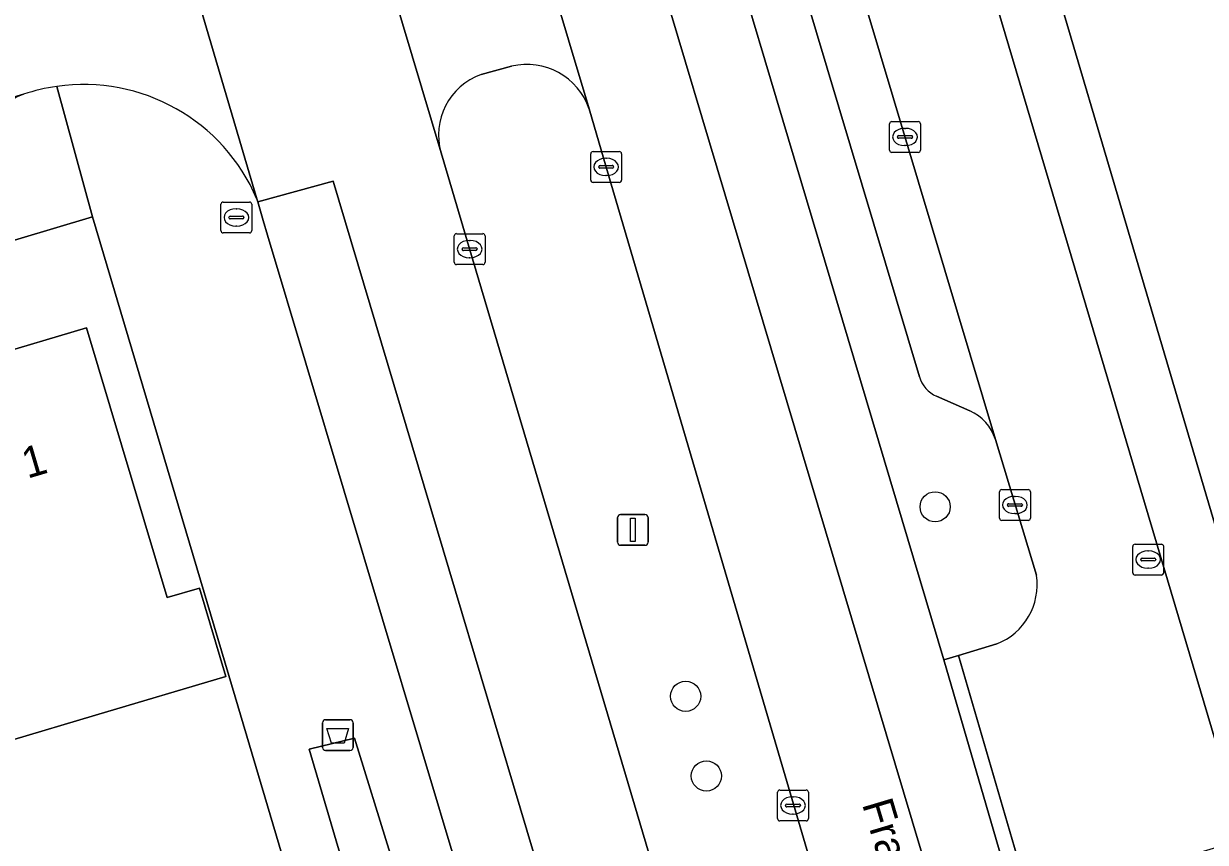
# Model space of a CAD drawing. Extents: x 157767 to 159172, y 387839 to 389425.
# Drawn here: x 158431.64 to 158469.93, y 388542.02 to 388568.56 of the extents above; entities that cross this region are included whole.
import ezdxf

# ---------------------------------------------------------------- set-up
doc = ezdxf.new("R2010")
doc.units = 0
for name, color, linetype in [('IMGEO_Afvalbak', 7, 'Continuous'), ('IMGEO_Berm_groen', 7, 'Continuous'), ('IMGEO_Boom', 7, 'Continuous'), ('IMGEO_Brandkraan', 7, 'Continuous'), ('IMGEO_Erf', 7, 'Continuous'), ('IMGEO_Fietspad_gesloten', 7, 'Continuous'), ('IMGEO_Kolk', 7, 'Continuous'), ('IMGEO_Lichtmast', 7, 'Continuous'), ('IMGEO_Muur', 7, 'Continuous'), ('IMGEO_Openbare_ruimte_label', 7, 'Continuous'), ('IMGEO_Pand', 7, 'Continuous'), ('IMGEO_Pand_nummerreeks', 7, 'Continuous'), ('IMGEO_Parkeervlak_open', 7, 'Continuous'), ('IMGEO_Rijbaan_lokaal_gesloten', 7, 'Continuous'), ('IMGEO_Rijbaan_lokaal_open', 7, 'Continuous'), ('IMGEO_Rioolput', 7, 'Continuous'), ('IMGEO_Voetpad_gesloten', 7, 'Continuous'), ('IMGEO_Voetpad_open', 7, 'Continuous')]:
    doc.layers.add(name, color=color, linetype=linetype)

msp = doc.modelspace()

# ---------------------------------------------------------------- linework, layer by layer
at = {"layer": 'IMGEO_Afvalbak'}
for p, q in [((158441.422, 388546), (158442.212, 388546)), ((158442.212, 388546), (158441.422, 388546)), ((158441.322, 388545.1), (158441.322, 388545.9)), ((158441.322, 388545.9), (158441.322, 388545.1)), ((158442.312, 388545.9), (158442.312, 388545.1)), ((158442.312, 388545.1), (158442.312, 388545.9)), ((158442.212, 388545), (158441.422, 388545)), ((158441.422, 388545), (158442.212, 388545))]:
    msp.add_line(p, q, dxfattribs=at)
msp.add_lwpolyline([(158441.465, 388545.714), (158442.169, 388545.714), (158442.02, 388545.244), (158441.614, 388545.244), (158441.465, 388545.714)], dxfattribs=at)
for centre, start, end in [((158441.422, 388545.9), 90, 180), ((158441.422, 388545.9), 90, 180), ((158442.212, 388545.9), 0, 90), ((158442.212, 388545.9), 360, 90), ((158441.422, 388545.1), 180, 270), ((158441.422, 388545.1), 180, 270), ((158442.212, 388545.1), 270, 0), ((158442.212, 388545.1), 270, 0)]:
    msp.add_arc(centre, 0.1, start, end, dxfattribs=at)
at = {"layer": 'IMGEO_Berm_groen'}
for points in [[(158451.327, 388588.719), (158449.46, 388588.182), (158461.451, 388547.937), (158461.929, 388548.082), (158463.173, 388548.458)], [(158460.663, 388557.114), (158454.339, 388578.29)], [(158447.447, 388567.183), (158446.466, 388566.913)], [(158450.518, 388563.909), (158449.967, 388565.794)], [(158445.163, 388564.371), (158446.097, 388561.229), (158452.775, 388538.729), (158457.505, 388540.141), (158450.518, 388563.909)], [(158462.297, 388556.012), (158461.219, 388556.485)], [(158464.459, 388550.68), (158463.127, 388555.081)]]:
    msp.add_lwpolyline(points, dxfattribs=at)
for centre, radius, start, end in [((158447.937, 388565.092), 2.147, 19.0727, 103.201), ((158447.163, 388564.951), 2.082, 109.5488, 196.1728), ((158461.621, 388557.4), 0.999, 196.6384, 246.3113), ((158461.681, 388554.627), 1.516, 17.4284, 66.0066), ((158462.413, 388550.381), 2.068, 291.5713, 8.3078)]:
    msp.add_arc(centre, radius, start, end, dxfattribs=at)
at = {"layer": 'IMGEO_Boom'}
for centre in [(158461.174, 388552.9), (158453.09, 388546.758), (158453.762, 388544.176)]:
    msp.add_circle(centre, 0.489, dxfattribs=at)
at = {"layer": 'IMGEO_Brandkraan'}
for p, q in [((158438.031, 388561.852), (158438.031, 388562.704)), ((158438.106, 388562.778), (158438.958, 388562.778)), ((158438.519, 388562.558), (158438.544, 388562.558)), ((158439.032, 388562.704), (158439.032, 388561.852)), ((158438.29, 388562.272), (158438.29, 388562.284)), ((158438.728, 388562.235), (158438.33, 388562.235)), ((158438.333, 388562.321), (158438.731, 388562.321)), ((158438.774, 388562.284), (158438.774, 388562.272)), ((158438.958, 388561.778), (158438.106, 388561.778)), ((158438.542, 388561.998), (158438.517, 388561.998))]:
    msp.add_line(p, q, dxfattribs=at)
for points in [[(158438.031, 388561.852), (158438.031, 388562.704)], [(158438.106, 388562.778), (158438.958, 388562.778)], [(158439.032, 388562.704), (158439.032, 388561.852)], [(158438.958, 388561.778), (158438.106, 388561.778)]]:
    msp.add_lwpolyline(points, dxfattribs=at)
for centre, radius, start, end in [((158438.108, 388562.702), 0.0765, 91.552, 178.448), ((158438.108, 388562.702), 0.0765, 91.552, 178.448), ((158438.956, 388562.702), 0.0765, 1.552, 88.448), ((158438.956, 388562.702), 0.0765, 1.552, 88.448), ((158438.33, 388562.281), 0.0403, 85.8775, 175.7526), ((158438.327, 388562.271), 0.0366, 178.938, 274.7102), ((158438.731, 388562.278), 0.043, 264.8664, 352.4533), ((158438.735, 388562.283), 0.0386, 1.7309, 96.639), ((158438.108, 388561.854), 0.0765, 181.552, 268.448), ((158438.108, 388561.854), 0.0765, 181.552, 268.448), ((158438.956, 388561.854), 0.0765, 271.552, 358.448), ((158438.956, 388561.854), 0.0765, 271.552, 358.448)]:
    msp.add_arc(centre, radius, start, end, dxfattribs=at)
for centre, major_axis, ratio, start_param, end_param in [((158438.518, 388562.278), (-0.387, 0.002), 0.722429, 4.712389, 7.853982), ((158438.543, 388562.278), (-0.39, 0.002), 0.717154, 1.570796, 4.712389)]:
    msp.add_ellipse(centre, major_axis=major_axis, ratio=ratio, start_param=start_param, end_param=end_param, dxfattribs=at)
at = {"layer": 'IMGEO_Erf'}
for points in [[(158500, 388669.616), (158477.023, 388646.416), (158455.292, 388624.74), (158452.306, 388613.028), (158453.687, 388608.355), (158454.684, 388604.98), (158473.046, 388542.834), (158500, 388550.948)], [(158415.433, 388534.249), (158421.338, 388536.012), (158427.151, 388537.748), (158432.991, 388539.491), (158434.567, 388534.214), (158436.306, 388534.861), (158441.554, 388536.43), (158438.286, 388547.432), (158433.87, 388562.3), (158374.476, 388544.543)], [(158430.544, 388557.769), (158433.676, 388558.704), (158436.289, 388549.956), (158437.334, 388550.268), (158438.19, 388547.403), (158433.971, 388546.152), (158431.213, 388545.329)]]:
    msp.add_lwpolyline(points, dxfattribs=at)
at = {"layer": 'IMGEO_Fietspad_gesloten'}
msp.add_lwpolyline([(158461.451, 388547.937), (158449.46, 388588.182), (158448.856, 388590.207), (158443.426, 388608.434), (158443.008, 388609.836), (158440.347, 388609.975), (158440.721, 388608.723), (158446.314, 388589.997), (158457.626, 388552.124), (158464.894, 388527.789), (158480.215, 388476.493), (158481.169, 388473.225), (158483.509, 388473.88), (158483.314, 388474.527), (158482.304, 388477.869), (158482.235, 388478.121), (158482.138, 388478.473), (158478.961, 388489.074), (158475.727, 388500), (158473.946, 388505.996), (158469.275, 388521.601), (158469.167, 388521.961), (158464.441, 388537.75), (158463.799, 388539.895)], close=True, dxfattribs=at)
at = {"layer": 'IMGEO_Kolk'}
for p, q in [((158459.698, 388564.461), (158459.698, 388565.313)), ((158459.773, 388565.387), (158460.625, 388565.387)), ((158460.186, 388565.167), (158460.211, 388565.167)), ((158460.699, 388565.313), (158460.699, 388564.461)), ((158459.957, 388564.881), (158459.957, 388564.893)), ((158460.395, 388564.844), (158459.997, 388564.844)), ((158460, 388564.93), (158460.398, 388564.93)), ((158460.441, 388564.893), (158460.441, 388564.881)), ((158450.088, 388564.416), (158450.94, 388564.416)), ((158460.625, 388564.387), (158459.773, 388564.387)), ((158460.209, 388564.607), (158460.184, 388564.607)), ((158450.013, 388563.49), (158450.013, 388564.342)), ((158450.501, 388564.196), (158450.526, 388564.196)), ((158451.014, 388564.342), (158451.014, 388563.49)), ((158450.272, 388563.91), (158450.272, 388563.922)), ((158450.71, 388563.873), (158450.312, 388563.873)), ((158450.315, 388563.959), (158450.713, 388563.959)), ((158450.524, 388563.636), (158450.499, 388563.636)), ((158450.756, 388563.922), (158450.756, 388563.91)), ((158450.94, 388563.416), (158450.088, 388563.416)), ((158445.665, 388561.753), (158446.517, 388561.753)), ((158445.59, 388560.827), (158445.59, 388561.679)), ((158446.078, 388561.533), (158446.103, 388561.533)), ((158446.591, 388561.679), (158446.591, 388560.827)), ((158445.849, 388561.247), (158445.849, 388561.259)), ((158446.287, 388561.21), (158445.889, 388561.21)), ((158445.892, 388561.296), (158446.29, 388561.296)), ((158446.101, 388560.973), (158446.076, 388560.973)), ((158446.333, 388561.259), (158446.333, 388561.247)), ((158446.517, 388560.753), (158445.665, 388560.753)), ((158463.26, 388552.533), (158463.26, 388553.385)), ((158463.335, 388553.459), (158464.187, 388553.459)), ((158464.261, 388553.385), (158464.261, 388552.533)), ((158463.519, 388552.953), (158463.519, 388552.965)), ((158463.957, 388552.916), (158463.559, 388552.916)), ((158463.562, 388553.002), (158463.96, 388553.002)), ((158463.748, 388553.239), (158463.773, 388553.239)), ((158464.003, 388552.965), (158464.003, 388552.953)), ((158463.771, 388552.679), (158463.746, 388552.679)), ((158464.187, 388552.459), (158463.335, 388552.459)), ((158456.143, 388543.722), (158456.995, 388543.722)), ((158456.068, 388542.796), (158456.068, 388543.648)), ((158456.556, 388543.502), (158456.581, 388543.502)), ((158457.069, 388543.648), (158457.069, 388542.796)), ((158456.327, 388543.216), (158456.327, 388543.228)), ((158456.765, 388543.179), (158456.367, 388543.179)), ((158456.37, 388543.265), (158456.768, 388543.265)), ((158456.579, 388542.942), (158456.554, 388542.942)), ((158456.811, 388543.228), (158456.811, 388543.216)), ((158456.995, 388542.722), (158456.143, 388542.722))]:
    msp.add_line(p, q, dxfattribs=at)
for points in [[(158459.698, 388564.461), (158459.698, 388565.313)], [(158459.773, 388565.387), (158460.625, 388565.387)], [(158460.699, 388565.313), (158460.699, 388564.461)], [(158450.088, 388564.416), (158450.94, 388564.416)], [(158460.625, 388564.387), (158459.773, 388564.387)], [(158450.013, 388563.49), (158450.013, 388564.342)], [(158451.014, 388564.342), (158451.014, 388563.49)], [(158450.94, 388563.416), (158450.088, 388563.416)], [(158445.665, 388561.753), (158446.517, 388561.753)], [(158445.59, 388560.827), (158445.59, 388561.679)], [(158446.591, 388561.679), (158446.591, 388560.827)], [(158446.517, 388560.753), (158445.665, 388560.753)], [(158463.26, 388552.533), (158463.26, 388553.385)], [(158463.335, 388553.459), (158464.187, 388553.459)], [(158464.261, 388553.385), (158464.261, 388552.533)], [(158464.187, 388552.459), (158463.335, 388552.459)], [(158456.143, 388543.722), (158456.995, 388543.722)], [(158456.068, 388542.796), (158456.068, 388543.648)], [(158457.069, 388543.648), (158457.069, 388542.796)], [(158456.995, 388542.722), (158456.143, 388542.722)]]:
    msp.add_lwpolyline(points, dxfattribs=at)
for centre, radius, start, end in [((158459.775, 388565.311), 0.0765, 91.552, 178.448), ((158459.775, 388565.311), 0.0765, 91.552, 178.448), ((158460.623, 388565.311), 0.0765, 1.552, 88.448), ((158460.623, 388565.311), 0.0765, 1.552, 88.448), ((158459.997, 388564.89), 0.0403, 85.8775, 175.7526), ((158459.994, 388564.88), 0.0366, 178.938, 274.7102), ((158460.398, 388564.887), 0.043, 264.8664, 352.4533), ((158460.402, 388564.892), 0.0386, 1.7309, 96.639), ((158450.09, 388564.34), 0.0765, 91.552, 178.448), ((158450.09, 388564.34), 0.0765, 91.552, 178.448), ((158450.938, 388564.34), 0.0765, 1.552, 88.448), ((158450.938, 388564.34), 0.0765, 1.552, 88.448), ((158459.775, 388564.463), 0.0765, 181.552, 268.448), ((158459.775, 388564.463), 0.0765, 181.552, 268.448), ((158460.623, 388564.463), 0.0765, 271.552, 358.448), ((158460.623, 388564.463), 0.0765, 271.552, 358.448), ((158450.312, 388563.919), 0.0403, 85.8775, 175.7526), ((158450.309, 388563.909), 0.0366, 178.938, 274.7102), ((158450.713, 388563.916), 0.043, 264.8664, 352.4533), ((158450.717, 388563.921), 0.0386, 1.7309, 96.639), ((158450.09, 388563.492), 0.0765, 181.552, 268.448), ((158450.09, 388563.492), 0.0765, 181.552, 268.448), ((158450.938, 388563.492), 0.0765, 271.552, 358.448), ((158450.938, 388563.492), 0.0765, 271.552, 358.448), ((158445.667, 388561.677), 0.0765, 91.552, 178.448), ((158445.667, 388561.677), 0.0765, 91.552, 178.448), ((158446.515, 388561.677), 0.0765, 1.552, 88.448), ((158446.515, 388561.677), 0.0765, 1.552, 88.448), ((158445.889, 388561.256), 0.0403, 85.8775, 175.7526), ((158445.886, 388561.246), 0.0366, 178.938, 274.7102), ((158446.29, 388561.253), 0.043, 264.8664, 352.4533), ((158446.294, 388561.258), 0.0386, 1.7309, 96.639), ((158445.667, 388560.829), 0.0765, 181.552, 268.448), ((158445.667, 388560.829), 0.0765, 181.552, 268.448), ((158446.515, 388560.829), 0.0765, 271.552, 358.448), ((158446.515, 388560.829), 0.0765, 271.552, 358.448), ((158463.337, 388553.383), 0.0765, 91.552, 178.448), ((158463.337, 388553.383), 0.0765, 91.552, 178.448), ((158464.185, 388553.383), 0.0765, 1.552, 88.448), ((158464.185, 388553.383), 0.0765, 1.552, 88.448), ((158463.559, 388552.962), 0.0403, 85.8775, 175.7526), ((158463.556, 388552.952), 0.0366, 178.938, 274.7102), ((158463.96, 388552.959), 0.043, 264.8664, 352.4533), ((158463.964, 388552.964), 0.0386, 1.7309, 96.639), ((158463.337, 388552.535), 0.0765, 181.552, 268.448), ((158463.337, 388552.535), 0.0765, 181.552, 268.448), ((158464.185, 388552.535), 0.0765, 271.552, 358.448), ((158464.185, 388552.535), 0.0765, 271.552, 358.448), ((158456.145, 388543.646), 0.0765, 91.552, 178.448), ((158456.145, 388543.646), 0.0765, 91.552, 178.448), ((158456.993, 388543.646), 0.0765, 1.552, 88.448), ((158456.993, 388543.646), 0.0765, 1.552, 88.448), ((158456.367, 388543.225), 0.0403, 85.8775, 175.7526), ((158456.364, 388543.215), 0.0366, 178.938, 274.7102), ((158456.768, 388543.222), 0.043, 264.8664, 352.4533), ((158456.772, 388543.227), 0.0386, 1.7309, 96.639), ((158456.145, 388542.798), 0.0765, 181.552, 268.448), ((158456.145, 388542.798), 0.0765, 181.552, 268.448), ((158456.993, 388542.798), 0.0765, 271.552, 358.448), ((158456.993, 388542.798), 0.0765, 271.552, 358.448)]:
    msp.add_arc(centre, radius, start, end, dxfattribs=at)
for centre, major_axis, ratio, start_param, end_param in [((158460.185, 388564.887), (-0.387, 0.002), 0.722429, 4.712389, 7.853982), ((158460.21, 388564.887), (-0.39, 0.002), 0.717154, 1.570796, 4.712389), ((158450.5, 388563.916), (-0.387, 0.002), 0.722429, 4.712389, 7.853982), ((158450.525, 388563.916), (-0.39, 0.002), 0.717154, 1.570796, 4.712389), ((158446.077, 388561.253), (-0.387, 0.002), 0.722429, 4.712389, 7.853982), ((158446.102, 388561.253), (-0.39, 0.002), 0.717154, 1.570796, 4.712389), ((158463.747, 388552.959), (-0.387, 0.002), 0.722429, 4.712389, 7.853982), ((158463.772, 388552.959), (-0.39, 0.002), 0.717154, 1.570796, 4.712389), ((158456.555, 388543.222), (-0.387, 0.002), 0.722429, 4.712389, 7.853982), ((158456.58, 388543.222), (-0.39, 0.002), 0.717154, 1.570796, 4.712389)]:
    msp.add_ellipse(centre, major_axis=major_axis, ratio=ratio, start_param=start_param, end_param=end_param, dxfattribs=at)
at = {"layer": 'IMGEO_Lichtmast'}
for p, q in [((158450.881, 388551.752), (158450.881, 388552.552)), ((158450.881, 388552.552), (158450.881, 388551.752)), ((158450.981, 388552.652), (158451.771, 388552.652)), ((158451.771, 388552.652), (158450.981, 388552.652)), ((158451.871, 388552.552), (158451.871, 388551.752)), ((158451.871, 388551.752), (158451.871, 388552.552)), ((158451.771, 388551.652), (158450.981, 388551.652)), ((158450.981, 388551.652), (158451.771, 388551.652))]:
    msp.add_line(p, q, dxfattribs=at)
msp.add_lwpolyline([(158451.301, 388552.527), (158451.451, 388552.527), (158451.451, 388551.777), (158451.301, 388551.777), (158451.301, 388552.527)], dxfattribs=at)
for centre, start, end in [((158450.981, 388552.552), 90, 180), ((158450.981, 388552.552), 90, 180), ((158451.771, 388552.552), 0, 90), ((158451.771, 388552.552), 360, 90), ((158450.981, 388551.752), 180, 270), ((158450.981, 388551.752), 180, 270), ((158451.771, 388551.752), 270, 0), ((158451.771, 388551.752), 270, 0)]:
    msp.add_arc(centre, 0.1, start, end, dxfattribs=at)
at = {"layer": 'IMGEO_Muur'}
msp.add_lwpolyline([(158441.554, 388536.43), (158438.286, 388547.432)], dxfattribs=at)
at = {"layer": 'IMGEO_Pand'}
msp.add_lwpolyline([(158431.213, 388545.329), (158433.971, 388546.152), (158438.19, 388547.403), (158437.334, 388550.268), (158436.289, 388549.956), (158433.676, 388558.704), (158430.544, 388557.769), (158430.793, 388556.934), (158428.068, 388556.12)], close=True, dxfattribs=at)
at = {"layer": 'IMGEO_Parkeervlak_open'}
for points in [[(158463.127, 388555.081), (158456.092, 388578.636), (158455.202, 388581.638)], [(158454.339, 388578.29), (158460.663, 388557.114)], [(158431.637, 388566.269), (158379.572, 388550.566), (158378.817, 388550.361), (158377.881, 388550.068), (158376.801, 388549.653), (158375.805, 388549.204), (158375.1, 388548.843)], [(158461.219, 388556.485), (158462.297, 388556.012)]]:
    msp.add_lwpolyline(points, dxfattribs=at)
for centre, radius, start, end in [((158432.335, 388564.259), 2.128, 109.1503, 156.5374), ((158461.621, 388557.4), 0.999, 196.6384, 246.3113), ((158461.681, 388554.627), 1.516, 17.4284, 66.0066)]:
    msp.add_arc(centre, radius, start, end, dxfattribs=at)
at = {"layer": 'IMGEO_Rijbaan_lokaal_gesloten'}
for points in [[(158457.626, 388552.124), (158446.314, 388589.997), (158440.721, 388608.723), (158437.291, 388607.766), (158439.165, 388601.642), (158439.836, 388599.449), (158442.281, 388591.458), (158443.147, 388588.568), (158443.759, 388586.526), (158445.31, 388581.354), (158449.967, 388565.794), (158450.518, 388563.909), (158457.505, 388540.141), (158460.048, 388531.489), (158469.256, 388500.62), (158469.441, 388500), (158473.408, 388486.842), (158476.343, 388476.903), (158477.331, 388473.557), (158478.247, 388470.403), (158478.778, 388468.586), (158478.914, 388468.12)], [(158469.558, 388482.246), (158464.469, 388499.312), (158464.264, 388500), (158453.294, 388536.979), (158452.775, 388538.729), (158446.097, 388561.229), (158445.163, 388564.371), (158440.506, 388579.991)], [(158434.497, 388578.827), (158439.196, 388562.877), (158439.223, 388562.783), (158441.666, 388563.453), (158445.415, 388550.891), (158451.737, 388529.713), (158460.347, 388500.871), (158467.817, 388474.585)], [(158441.666, 388563.453), (158439.223, 388562.783), (158439.395, 388562.181), (158439.538, 388561.704), (158445.754, 388540.958), (158463.226, 388482.541)], [(158468.769, 388471.054), (158467.817, 388474.585), (158460.347, 388500.871), (158451.737, 388529.713), (158445.415, 388550.891), (158441.666, 388563.453)], [(158482.979, 388454.731), (158483.173, 388454.084), (158483.846, 388451.832), (158489.67, 388453.482), (158483.509, 388473.88), (158481.169, 388473.225), (158480.215, 388476.493), (158464.894, 388527.789), (158457.626, 388552.124)]]:
    msp.add_lwpolyline(points, dxfattribs=at)
at = {"layer": 'IMGEO_Rijbaan_lokaal_open'}
for points in [[(158453.04, 388603.235), (158450.234, 388612.75), (158446.014, 388612.626), (158453.698, 388586.712), (158455.202, 388581.638), (158456.092, 388578.636), (158463.127, 388555.081), (158464.459, 388550.68)], [(158463.173, 388548.458), (158461.929, 388548.082), (158464.276, 388540.04), (158469.078, 388541.499), (158471.199, 388542.144), (158453.04, 388603.235)], [(158449.967, 388565.794), (158445.31, 388581.354)], [(158440.506, 388579.991), (158445.163, 388564.371)], [(158439.196, 388562.877), (158434.497, 388578.827)], [(158446.466, 388566.913), (158447.447, 388567.183)], [(158371.702, 388547.032), (158375.1, 388548.843), (158375.805, 388549.204), (158376.801, 388549.653), (158377.881, 388550.068), (158378.817, 388550.361), (158379.572, 388550.566), (158431.637, 388566.269)]]:
    msp.add_lwpolyline(points, dxfattribs=at)
for centre, radius, start, end in [((158447.937, 388565.092), 2.147, 19.0727, 103.201), ((158447.163, 388564.951), 2.082, 109.5488, 196.1728), ((158433.553, 388560.608), 5.977, 98.0906, 108.6992), ((158433.584, 388560.488), 6.099, 23.0569, 98.2175), ((158462.413, 388550.381), 2.068, 291.5713, 8.3078)]:
    msp.add_arc(centre, radius, start, end, dxfattribs=at)
at = {"layer": 'IMGEO_Rioolput'}
for p, q in [((158467.579, 388550.764), (158467.579, 388551.616)), ((158467.654, 388551.69), (158468.506, 388551.69)), ((158468.067, 388551.47), (158468.092, 388551.47)), ((158468.58, 388551.616), (158468.58, 388550.764)), ((158467.838, 388551.184), (158467.838, 388551.196)), ((158468.276, 388551.147), (158467.878, 388551.147)), ((158467.881, 388551.233), (158468.279, 388551.233)), ((158468.322, 388551.196), (158468.322, 388551.184)), ((158468.506, 388550.69), (158467.654, 388550.69)), ((158468.09, 388550.91), (158468.065, 388550.91))]:
    msp.add_line(p, q, dxfattribs=at)
for points in [[(158467.579, 388550.764), (158467.579, 388551.616)], [(158467.654, 388551.69), (158468.506, 388551.69)], [(158468.58, 388551.616), (158468.58, 388550.764)], [(158468.506, 388550.69), (158467.654, 388550.69)]]:
    msp.add_lwpolyline(points, dxfattribs=at)
for centre, radius, start, end in [((158467.656, 388551.614), 0.0765, 91.552, 178.448), ((158467.656, 388551.614), 0.0765, 91.552, 178.448), ((158468.504, 388551.614), 0.0765, 1.552, 88.448), ((158468.504, 388551.614), 0.0765, 1.552, 88.448), ((158467.878, 388551.193), 0.0403, 85.8775, 175.7526), ((158467.875, 388551.183), 0.0366, 178.938, 274.7102), ((158468.279, 388551.19), 0.043, 264.8664, 352.4533), ((158468.283, 388551.195), 0.0386, 1.7309, 96.639), ((158467.656, 388550.766), 0.0765, 181.552, 268.448), ((158467.656, 388550.766), 0.0765, 181.552, 268.448), ((158468.504, 388550.766), 0.0765, 271.552, 358.448), ((158468.504, 388550.766), 0.0765, 271.552, 358.448)]:
    msp.add_arc(centre, radius, start, end, dxfattribs=at)
for centre, major_axis, ratio, start_param, end_param in [((158468.066, 388551.19), (-0.387, 0.002), 0.722429, 4.712389, 7.853982), ((158468.091, 388551.19), (-0.39, 0.002), 0.717154, 1.570796, 4.712389)]:
    msp.add_ellipse(centre, major_axis=major_axis, ratio=ratio, start_param=start_param, end_param=end_param, dxfattribs=at)
at = {"layer": 'IMGEO_Voetpad_gesloten'}
msp.add_lwpolyline([(158442.36, 388545.401), (158440.893, 388545.045), (158442.013, 388541.236), (158443.514, 388541.66)], close=True, dxfattribs=at)
at = {"layer": 'IMGEO_Voetpad_open'}
for points in [[(158452.306, 388613.028), (158450.234, 388612.75), (158453.04, 388603.235), (158471.199, 388542.144), (158473.046, 388542.834), (158454.684, 388604.98), (158453.687, 388608.355)], [(158461.929, 388548.082), (158461.451, 388547.937), (158463.799, 388539.895), (158464.276, 388540.04)], [(158442.36, 388545.401), (158443.514, 388541.66), (158442.013, 388541.236), (158440.893, 388545.045)]]:
    msp.add_lwpolyline(points, close=True, dxfattribs=at)
for points in [[(158432.712, 388566.525), (158433.87, 388562.3), (158438.286, 388547.432), (158441.554, 388536.43), (158443.317, 388530.531), (158445.673, 388525.427), (158453.277, 388500), (158461.399, 388472.839), (158461.785, 388463.769)], [(158433.87, 388562.3), (158432.712, 388566.525)], [(158445.754, 388540.958), (158439.538, 388561.704), (158439.395, 388562.181), (158439.223, 388562.783), (158439.196, 388562.877)], [(158374.476, 388544.543), (158433.87, 388562.3)]]:
    msp.add_lwpolyline(points, dxfattribs=at)
for centre, radius, start, end in [((158433.553, 388560.608), 5.977, 98.0906, 108.6992), ((158433.584, 388560.488), 6.099, 23.0569, 98.2175), ((158432.335, 388564.259), 2.128, 109.1503, 156.5374)]:
    msp.add_arc(centre, radius, start, end, dxfattribs=at)

# ---------------------------------------------------------------- texts
at = {"layer": 'IMGEO_Openbare_ruimte_label'}
msp.add_text('Fransebaan', height=1, rotation=286.6224, dxfattribs=at).set_placement((158458.8, 388543.271))
at = {"layer": 'IMGEO_Pand_nummerreeks'}
msp.add_text('1', height=1, rotation=16.4688, dxfattribs=at).set_placement((158431.757, 388553.807))

doc.saveas('drawing.dxf')
